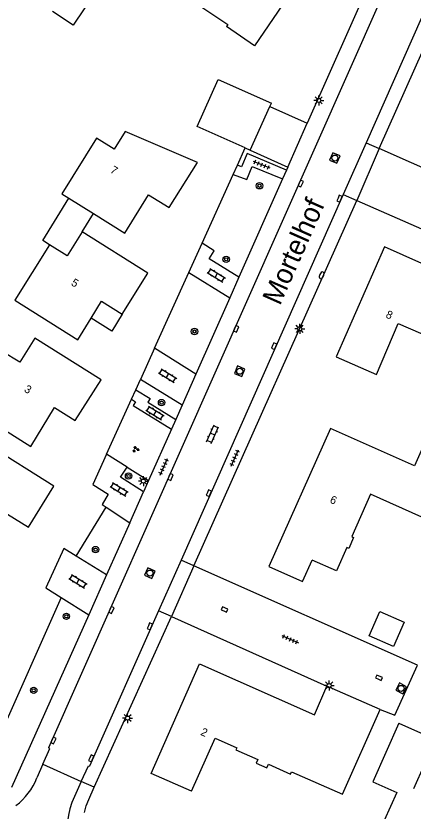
# Model space of a CAD drawing. Extents: x 136000 to 141014, y 402000 to 403500.
# Drawn here: x 138691.7 to 138741.3, y 402621.6 to 402721 of the extents above; entities that cross this region are included whole.
import ezdxf

# ---------------------------------------------------------------- set-up
doc = ezdxf.new("R2010")
doc.units = 0
for name, color, linetype in [('gg-anno-huisnummerreeks BGT', 7, 'Continuous'), ('gg-anno-openbare ruimte label', 7, 'Continuous'), ('gg-bbg-bijgebouw', 7, 'Continuous'), ('gg-bbg-gedigitaliseerde bebouwing', 7, 'Continuous'), ('gg-bbg-gedigitaliseerde bijgebouw', 7, 'Continuous'), ('gg-bbg-hoofdgebouw', 7, 'Continuous'), ('gg-bbg-luifel en loopbrug', 7, 'Continuous'), ('gg-knt-verharding', 7, 'Continuous'), ('gt-grn-groengrens', 7, 'Continuous'), ('gt-grn-weggrens', 7, 'Continuous'), ('gt-symb-boom', 7, 'Continuous'), ('gt-symb-brandkraan', 7, 'Continuous'), ('gt-symb-groenvak', 7, 'Continuous'), ('gt-symb-klinker verharding', 7, 'Continuous'), ('gt-symb-kolk', 7, 'Continuous'), ('gt-symb-lichtmast', 7, 'Continuous'), ('gt-symb-rioolschacht', 7, 'Continuous'), ('gt-symb-tegel verharding', 7, 'Continuous')]:
    doc.layers.add(name, color=color, linetype=linetype)

# ---------------------------------------------------------------- blocks, each defined once
blk = doc.blocks.new('gt0-LMAST')
at = {"layer": 'gt-symb-lichtmast'}
for p, q in [((-0.182, 0.173), (-0.447, 0.438)), ((-0.005, 0.246), (-0.005, 0.621)), ((0.172, 0.173), (0.437, 0.438)), ((-0.255, -0.004), (-0.63, -0.004)), ((-0.182, -0.181), (-0.447, -0.446)), ((-0.005, -0.254), (-0.005, -0.629)), ((0.437, -0.446), (0.172, -0.181)), ((0.245, -0.004), (0.62, -0.004))]:
    blk.add_line(p, q, dxfattribs=at)
blk.add_circle((-0.005, -0.004), 0.25, dxfattribs=at)
blk = doc.blocks.new('gt0-KL1')
at = {"layer": 'gt-symb-klinker verharding'}
for p, q in [((-1.15, 0.3), (1.15, 0.3)), ((-1, -0.3), (-1, 0.3)), ((-0.5, 0.3), (-0.5, 0.45)), ((0, -0.3), (0, 0.3)), ((0.5, 0.3), (0.5, 0.45)), ((1, -0.3), (1, 0.3)), ((-1.15, -0.3), (1.15, -0.3)), ((-0.5, -0.45), (-0.5, -0.3)), ((0.5, -0.45), (0.5, -0.3))]:
    blk.add_line(p, q, dxfattribs=at)
blk = doc.blocks.new('gt0-BOOM')
at = {"layer": 'gt-symb-boom'}
for radius in [0.4, 0.2]:
    blk.add_circle((0, 0), radius, dxfattribs=at)
blk = doc.blocks.new('gt0-TEG1')
at = {"layer": 'gt-symb-tegel verharding'}
for p, q in [((-1.125, 0), (1.125, 0)), ((-0.9, -0.25), (-0.9, 0.25)), ((-0.45, -0.25), (-0.45, 0.25)), ((0, -0.25), (0, 0.25)), ((0.45, -0.25), (0.45, 0.25)), ((0.9, -0.25), (0.9, 0.25))]:
    blk.add_line(p, q, dxfattribs=at)
blk = doc.blocks.new('gt0-KOLK')
at = {"layer": 'gt-symb-kolk'}
blk.add_lwpolyline([(0, 0), (0.375, 0), (0.375, 0.4), (-0.375, 0.4), (-0.375, 0), (0, 0)], dxfattribs=at)
blk = doc.blocks.new('gt0-RS')
at = {"layer": 'gt-symb-rioolschacht'}
blk.add_lwpolyline([(-0.5, -0.5), (0.5, -0.5), (0.5, 0.5), (-0.5, 0.5)], close=True, dxfattribs=at)
blk.add_circle((0, 0), 0.375, dxfattribs=at)
blk = doc.blocks.new('gt0-GRVAK')
at = {"layer": 'gt-symb-groenvak'}
for p, q in [((-0.11, 0.189), (-0.228, 0.24)), ((-0.182, 0.153), (0.088, 0.153)), ((-0.091, 0.211), (-0.156, 0.322)), ((-0.047, 0.214), (-0.047, 0.393)), ((-0.004, 0.211), (0.061, 0.322)), ((0.015, 0.189), (0.133, 0.24)), ((0.262, -0.052), (0.197, 0.059)), ((0.305, -0.049), (0.305, 0.13)), ((0.349, -0.052), (0.414, 0.059)), ((-0.245, -0.228), (-0.363, -0.177)), ((-0.318, -0.264), (-0.047, -0.264)), ((-0.226, -0.206), (-0.291, -0.095)), ((-0.183, -0.203), (-0.183, -0.024)), ((-0.139, -0.206), (-0.074, -0.095)), ((-0.12, -0.228), (-0.002, -0.177)), ((0.243, -0.074), (0.125, -0.023)), ((0.17, -0.11), (0.441, -0.11)), ((0.368, -0.074), (0.486, -0.023))]:
    blk.add_line(p, q, dxfattribs=at)
blk = doc.blocks.new('gt0-BR')
at = {"layer": 'gt-symb-brandkraan'}
for centre, radius, start, end in [((-0.244, 0), 0.206, 107.56694, 252.43307), ((0.599, -2.664), 3, 106.89205, 107.56694), ((0, -0.691), 0.938, 73.10799, 106.89205), ((-0.599, -2.664), 3, 72.43309, 73.10799), ((0.244, 0), 0.206, 287.56695, 72.43309), ((0.599, 2.664), 3, 252.43307, 253.10797), ((0, 0.691), 0.938, 253.10797, 286.89206), ((-0.599, 2.664), 3, 286.89206, 287.56695)]:
    blk.add_arc(centre, radius, start, end, dxfattribs=at)

msp = doc.modelspace()

# ---------------------------------------------------------------- linework, layer by layer
at = {"layer": 'gg-bbg-bijgebouw'}
for p, q in [((138720.96, 402704.21), (138723.42, 402709.689)), ((138723.42, 402709.689), (138723.6, 402710.09)), ((138720.321, 402704.496), (138720.96, 402704.21))]:
    msp.add_line(p, q, dxfattribs=at)
at = {"layer": 'gg-bbg-gedigitaliseerde bebouwing'}
for points in [[(138711.917, 402724.145), (138718.159, 402719.925), (138717.98, 402719.66)], [(138742.412, 402658.362), (138735.969, 402661.214), (138733.633, 402655.916), (138733.873, 402655.81), (138733.268, 402654.437), (138733.027, 402654.543), (138731.744, 402651.633), (138728.69, 402652.98)], [(138739.53, 402632.59), (138744.122, 402630.538), (138741.367, 402624.376)]]:
    msp.add_lwpolyline(points, dxfattribs=at)
at = {"layer": 'gg-bbg-gedigitaliseerde bijgebouw'}
for points in [[(138702.332, 402724.95), (138701.493, 402723.842), (138698.846, 402719.835), (138696.233, 402721.561)], [(138720.321, 402704.496), (138714.325, 402707.176), (138716.958, 402713.07), (138723.6, 402710.09)]]:
    msp.add_lwpolyline(points, dxfattribs=at)
at = {"layer": 'gg-bbg-hoofdgebouw'}
for p, q in [((138698.307, 402698.226), (138701.363, 402696.306)), ((138701.363, 402696.306), (138705.298, 402693.833)), ((138699.406, 402680.512), (138701.075, 402683.219)), ((138737.17, 402634.29), (138730.53, 402637.22)), ((138732.503, 402623.708), (138737.17, 402634.29))]:
    msp.add_line(p, q, dxfattribs=at)
for points in [[(138716.672, 402731.184), (138723.14, 402726.81), (138721.69, 402724.66), (138724.97, 402722.38), (138721.5, 402717.27), (138717.98, 402719.66)], [(138705.298, 402693.833), (138708.247, 402698.643), (138710.836, 402697.031), (138714.356, 402702.686), (138705.345, 402706.533), (138703.976, 402704.334), (138701.752, 402705.72), (138697.427, 402698.779), (138698.307, 402698.226)], [(138699.945, 402694.015), (138698.077, 402691.031), (138695.882, 402692.406)], [(138704.975, 402683.733), (138708.17, 402688.856), (138699.945, 402694.015)], [(138695.882, 402692.406), (138691.529, 402685.454), (138699.406, 402680.512)], [(138731.7, 402678.4), (138736.75, 402676.195), (138739.441, 402682.549), (138749.063, 402678.394), (138749.862, 402680.173), (138756.293, 402677.282), (138759.38, 402684.15), (138755.41, 402685.9), (138754.81, 402684.53), (138737.71, 402692.12), (138731.7, 402678.4)], [(138701.075, 402683.219), (138702.387, 402685.347), (138704.975, 402683.733)], [(138693.561, 402667.19), (138696.49, 402672.057), (138699.103, 402670.416), (138702.315, 402675.519), (138694.037, 402680.704), (138692.169, 402677.709), (138689.98, 402679.074), (138685.663, 402672.153), (138693.561, 402667.19)], [(138743.112, 402668.44), (138741.477, 402664.767), (138730.98, 402669.44), (138723.3, 402652.19), (138727.48, 402650.3), (138728.69, 402652.98)], [(138687.689, 402653.911), (138690.646, 402658.738), (138693.244, 402657.115), (138696.434, 402662.213), (138688.19, 402667.382), (138686.351, 402664.378), (138684.16, 402665.759), (138679.798, 402658.841), (138687.689, 402653.911)], [(138713.63, 402624.09), (138708.59, 402626.32), (138714.63, 402640), (138729, 402633.65), (138730.53, 402637.22)], [(138739.53, 402632.59), (138736.27, 402625.27), (138739.25, 402623.93), (138737.69, 402620.44), (138739.04, 402619.79), (138737.3, 402615.841), (138744.54, 402612.651), (138744.83, 402613.3), (138747.13, 402612.27)], [(138713.63, 402624.09), (138716.556, 402630.723), (138719.264, 402629.529), (138719.143, 402629.254), (138721.889, 402628.046), (138721.688, 402627.588), (138723.025, 402627.001), (138723.226, 402627.459), (138725.991, 402626.245), (138726.112, 402626.52), (138732.503, 402623.708)]]:
    msp.add_lwpolyline(points, dxfattribs=at)
at = {"layer": 'gg-bbg-luifel en loopbrug'}
msp.add_line((138699.945, 402694.015), (138701.363, 402696.306), dxfattribs=at)
for points in [[(138695.882, 402692.406), (138695.032, 402692.932), (138698.307, 402698.226)], [(138704.975, 402683.733), (138703.652, 402681.612), (138701.075, 402683.219)], [(138735.801, 402643.528), (138737.153, 402646.571), (138740.196, 402645.219), (138738.843, 402642.176), (138735.801, 402643.528)]]:
    msp.add_lwpolyline(points, dxfattribs=at)
at = {"layer": 'gg-knt-verharding'}
for p, q in [((138754.29, 402747.67), (138735.433, 402705.142)), ((138737.06, 402704.42), (138747.696, 402728.364)), ((138737.332, 402723.223), (138695.748, 402629.522)), ((138723.42, 402709.689), (138728.078, 402707.598)), ((138735.433, 402705.142), (138732.573, 402698.692)), ((138725.476, 402701.725), (138724.99, 402700.63)), ((138725.645, 402702.107), (138725.476, 402701.725)), ((138724.99, 402700.63), (138719.552, 402688.36)), ((138732.573, 402698.692), (138712.308, 402652.989)), ((138713.93, 402652.27), (138734.27, 402697.94)), ((138713.266, 402688.908), (138718.398, 402685.756)), ((138719.552, 402688.36), (138718.398, 402685.756)), ((138718.398, 402685.756), (138714.176, 402676.229)), ((138714.176, 402676.229), (138709.001, 402679.485)), ((138712.461, 402672.36), (138707.229, 402675.569)), ((138714.176, 402676.229), (138712.461, 402672.36)), ((138712.461, 402672.36), (138711.653, 402670.538)), ((138711.653, 402670.538), (138711.123, 402669.342)), ((138711.123, 402669.342), (138708.257, 402662.922)), ((138705.563, 402664.616), (138703.001, 402666.227)), ((138708.257, 402662.922), (138707.636, 402661.532)), ((138705.906, 402657.656), (138707.636, 402661.532)), ((138702.97, 402659.593), (138705.906, 402657.656)), ((138705.906, 402657.656), (138702.992, 402651.128)), ((138699.212, 402653.458), (138697.655, 402654.418)), ((138702.992, 402651.128), (138699.212, 402653.458)), ((138712.308, 402652.989), (138709.501, 402646.658)), ((138702.992, 402651.128), (138700.772, 402646.155)), ((138695.428, 402649.497), (138697.348, 402648.296)), ((138697.348, 402648.296), (138700.772, 402646.155)), ((138700.772, 402646.155), (138691.123, 402624.542)), ((138709.501, 402646.658), (138700.878, 402627.212)), ((138701.465, 402624.585), (138711.12, 402645.94)), ((138711.12, 402645.94), (138730.53, 402637.22)), ((138695.045, 402627.467), (138694.302, 402625.748)), ((138695.045, 402627.467), (138699.815, 402625.326)), ((138699.815, 402625.326), (138698.671, 402622.664))]:
    msp.add_line(p, q, dxfattribs=at)
for points in [[(138733.9, 402731.54), (138736.19, 402725.9), (138728.078, 402707.598)], [(138734.27, 402697.94), (138762.9, 402685.39), (138765.71, 402691.7), (138737.06, 402704.42)], [(138718.822, 402701.185), (138720.53, 402700.543), (138721.209, 402702.197), (138724.99, 402700.63)], [(138719.552, 402688.36), (138715.84, 402690.65), (138716.443, 402691.651), (138714.941, 402692.61)], [(138706.646, 402674.282), (138708.466, 402673.172), (138708.178, 402672.701), (138711.653, 402670.538)], [(138706.108, 402673.092), (138706.63, 402672.778), (138706.332, 402672.286), (138711.123, 402669.342)], [(138707.636, 402661.532), (138704.754, 402663.355), (138705.563, 402664.616)], [(138701.273, 402662.41), (138703.225, 402661.202), (138702.469, 402659.924), (138702.97, 402659.593)], [(138737.17, 402634.29), (138739.03, 402633.58), (138741.85, 402639.86), (138713.93, 402652.27)], [(138695.045, 402627.467), (138695.938, 402629.431), (138695.748, 402629.522)], [(138699.815, 402625.326), (138700.748, 402627.274), (138700.878, 402627.212)], [(138700.235, 402621.429), (138700.459, 402622.265), (138700.779, 402623.069), (138701.465, 402624.585)]]:
    msp.add_lwpolyline(points, dxfattribs=at)
for centre, radius, start, end in [((138686.83, 402628.686), 8.029, 307.1802, 338.53599), ((138706.772, 402619.596), 8.663, 159.25465, 242.53666)]:
    msp.add_arc(centre, radius, start, end, dxfattribs=at)
at = {"layer": 'gt-grn-groengrens'}
for p, q in [((138719.352, 402702.356), (138720.321, 402704.496)), ((138720.96, 402704.21), (138725.645, 402702.107)), ((138718.822, 402701.185), (138719.352, 402702.356)), ((138714.941, 402692.61), (138718.822, 402701.185)), ((138713.266, 402688.908), (138714.941, 402692.61)), ((138709.001, 402679.485), (138713.266, 402688.908)), ((138709.001, 402679.485), (138707.229, 402675.569)), ((138706.646, 402674.282), (138707.229, 402675.569)), ((138706.108, 402673.092), (138706.646, 402674.282)), ((138703.001, 402666.227), (138706.108, 402673.092)), ((138703.001, 402666.227), (138701.273, 402662.41)), ((138705.563, 402664.616), (138708.257, 402662.922)), ((138699.212, 402653.458), (138702.97, 402659.593)), ((138697.655, 402654.418), (138695.428, 402649.497)), ((138697.348, 402648.296), (138687.623, 402626.515))]:
    msp.add_line(p, q, dxfattribs=at)
msp.add_lwpolyline([(138725.476, 402701.725), (138720.571, 402703.785), (138719.877, 402702.118), (138719.352, 402702.356)], dxfattribs=at)
at = {"layer": 'gt-grn-weggrens'}
for p, q in [((138725.645, 402702.107), (138728.078, 402707.598)), ((138737.06, 402704.42), (138734.27, 402697.94)), ((138735.433, 402705.142), (138737.06, 402704.42)), ((138732.573, 402698.692), (138734.27, 402697.94)), ((138713.93, 402652.27), (138712.308, 402652.989)), ((138713.93, 402652.27), (138711.12, 402645.94)), ((138711.12, 402645.94), (138709.501, 402646.658)), ((138701.465, 402624.585), (138699.815, 402625.326))]:
    msp.add_line(p, q, dxfattribs=at)

# ---------------------------------------------------------------- block references
at = {"layer": 'gt-symb-boom'}
for p in [(138722.111, 402699.767), (138717.952, 402690.575), (138713.997, 402681.553), (138709.879, 402672.665), (138705.756, 402663.493), (138701.633, 402654.292), (138697.987, 402645.953), (138693.907, 402636.708)]:
    msp.add_blockref('gt0-BOOM', p, dxfattribs=at)
at = {"layer": 'gt-symb-brandkraan', "rotation": -113.69497103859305}
msp.add_blockref('gt0-BR', (138729.883, 402688.577), dxfattribs=at)
at = {"layer": 'gt-symb-groenvak'}
msp.add_blockref('gt0-GRVAK', (138706.64, 402666.826), dxfattribs=at)
at = {"layer": 'gt-symb-klinker verharding'}
for p, rotation in [((138716.721, 402688.576), -31.877816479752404), ((138710.636, 402676.04), -31.877816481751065), ((138709.053, 402671.354), -31.877816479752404), ((138716.252, 402668.71), 66.04914468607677), ((138704.58, 402661.83), -31.87781648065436), ((138699.438, 402650.329), -31.877816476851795)]:
    msp.add_blockref('gt0-KL1', p, dxfattribs=dict(at, rotation=rotation))
at = {"layer": 'gt-symb-kolk'}
for p, rotation in [((138727.076, 402700.123), -113.8984778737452), ((138731.922, 402698.236), -113.89847787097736), ((138719.008, 402681.96), -113.8984778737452), ((138723.755, 402679.794), -113.89847787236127), ((138710.803, 402663.442), -113.8984778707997), ((138715.609, 402661.43), -113.89847787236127), ((138703.425, 402646.827), -113.89847787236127), ((138717.66, 402646.633), -23.950855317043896), ((138708.226, 402644.777), -113.89847787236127), ((138736.965, 402638.098), -23.95085531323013), ((138696.18, 402630.518), -113.89847787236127), ((138700.919, 402628.287), -113.89847787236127)]:
    msp.add_blockref('gt0-KOLK', p, dxfattribs=dict(at, rotation=rotation))
at = {"layer": 'gt-symb-lichtmast'}
for p in [(138729.512, 402710.447), (138727.137, 402681.891), (138707.61, 402662.858), (138730.822, 402637.309), (138705.637, 402633.244)]:
    msp.add_blockref('gt0-LMAST', p, dxfattribs=at)
at = {"layer": 'gt-symb-rioolschacht'}
for p, rotation in [((138731.528, 402703.231), -113.20611458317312), ((138719.643, 402676.584), -113.46200022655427), ((138708.422, 402651.36), -113.89847787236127), ((138739.803, 402636.95), -27.590369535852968)]:
    msp.add_blockref('gt0-RS', p, dxfattribs=dict(at, rotation=rotation))
at = {"layer": 'gt-symb-tegel verharding'}
for p, rotation in [((138722.381, 402702.421), -22.077941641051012), ((138719.027, 402665.747), 66.04914468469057), ((138710.147, 402664.637), 66.04914468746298), ((138725.952, 402643.094), -23.95085531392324)]:
    msp.add_blockref('gt0-TEG1', p, dxfattribs=dict(at, rotation=rotation))

# ---------------------------------------------------------------- texts
at = {"layer": 'gg-anno-huisnummerreeks BGT'}
for s, rotation, p in [('7', 328.1, (138703.375, 402701.495)), ('5', 328.3, (138698.488, 402687.402)), ('8', 336.4, (138737.803, 402683.332)), ('3', 329, (138692.621, 402674.092)), ('6', 336, (138730.816, 402660.192)), ('2', 336.2, (138714.675, 402631.161))]:
    msp.add_text(s, height=1, rotation=rotation, dxfattribs=at).set_placement(p)
at = {"layer": 'gg-anno-openbare ruimte label'}
msp.add_text('Mortelhof', height=2.5, rotation=66.1, dxfattribs=at).set_placement((138724.665, 402684.7))

doc.saveas('drawing.dxf')
